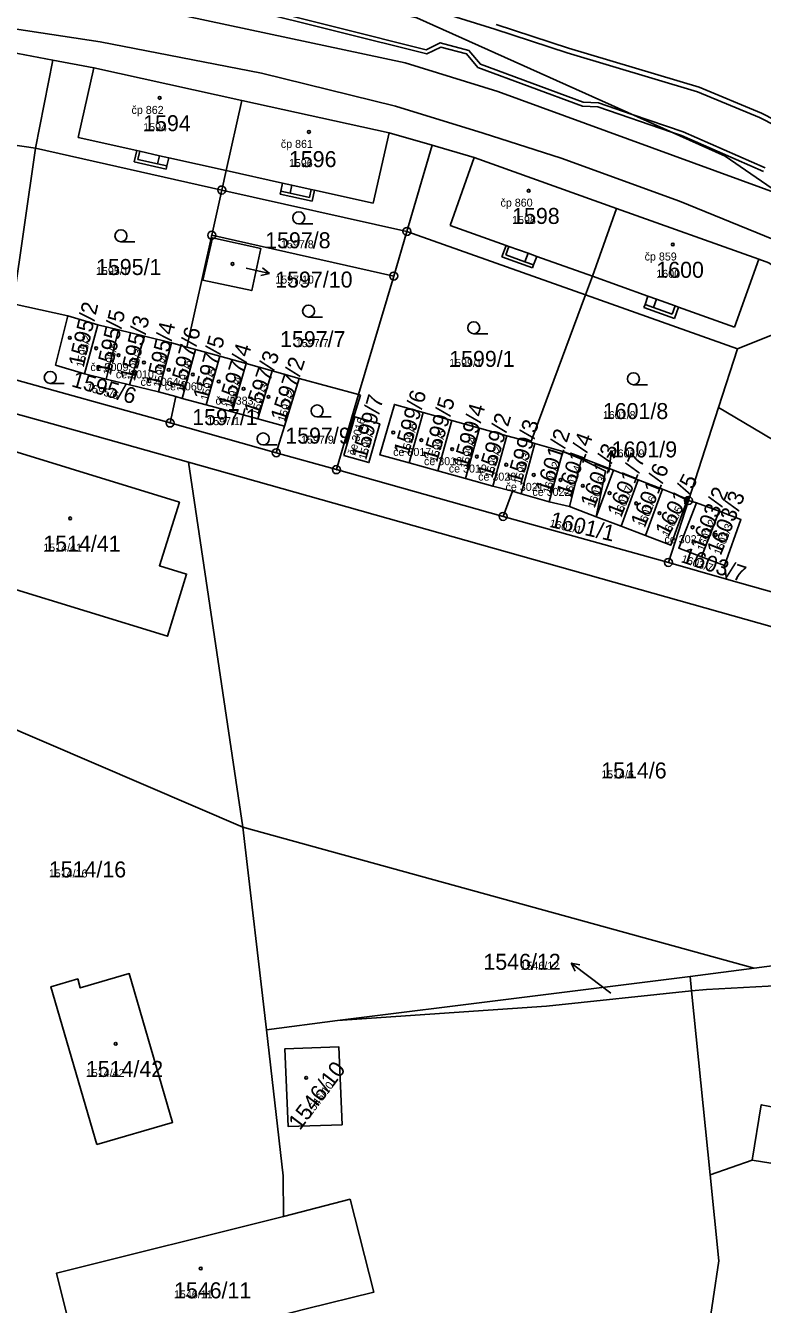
# Model space of a CAD drawing. Extents: x -763628 to -761565, y -976033 to -973833.
# Drawn here: x -763212.5 to -763120.4, y -975492.5 to -975332.7 of the extents above; entities that cross this region are included whole.
import ezdxf

# ---------------------------------------------------------------- set-up
doc = ezdxf.new("R2010")
doc.units = 0
for name, color, linetype in [('KN_cisla parcel 1000', 7, 'Continuous'), ('KN_cisla parcel 500', 7, 'Continuous'), ('KN_cisla parcel znacky', 7, 'Continuous'), ('KN_cisla popisna 500', 7, 'Continuous'), ('KN_hranice parcel', 7, 'Continuous'), ('KN_vecna bremena', 7, 'Continuous'), ('KN_vnitrni kresba parcel', 7, 'Continuous'), ('KN_znacky bodu BP', 7, 'Continuous'), ('KN_znacky budov', 7, 'Continuous'), ('KN_znacky kultur', 7, 'Continuous')]:
    doc.layers.add(name, color=color, linetype=linetype)

msp = doc.modelspace()

# ---------------------------------------------------------------- linework, layer by layer
at = {"layer": 'KN_cisla parcel znacky'}
for p, q in [((-763184.94, -975363.02), (-763182.02, -975363.7)), ((-763182.02, -975363.7), (-763183.1, -975363.96)), ((-763182.02, -975363.7), (-763182.88, -975362.98)), ((-763139.24, -975385.83), (-763139.8, -975386.68)), ((-763139.57, -975388.54), (-763139.24, -975385.83)), ((-763139.24, -975385.83), (-763138.9, -975386.79)), ((-763141.9, -975451.67), (-763144.3, -975449.86)), ((-763144.3, -975449.86), (-763143.2, -975450.07)), ((-763144.3, -975449.86), (-763143.8, -975450.87)), ((-763139.35, -975453.62), (-763141.9, -975451.67))]:
    msp.add_line(p, q, dxfattribs=at)
at = {"layer": 'KN_hranice parcel'}
for p, q in [((-763211.27, -975348.05), (-763209.1, -975337.04)), ((-763234.81, -975344.54), (-763211.27, -975348.05)), ((-763214.08, -975367.51), (-763211.27, -975348.05)), ((-763211.27, -975348.05), (-763187.98, -975353.27)), ((-763164.83, -975358.45), (-763161.67, -975347.68)), ((-763189.24, -975358.93), (-763187.98, -975353.27)), ((-763164.83, -975358.45), (-763187.98, -975353.27)), ((-763192.34, -975372.89), (-763189.24, -975358.93)), ((-763166.48, -975364.02), (-763189.24, -975358.93)), ((-763166.48, -975364.02), (-763164.83, -975358.45)), ((-763164.83, -975358.45), (-763142.5, -975366.37)), ((-763170.87, -975378.84), (-763166.48, -975364.02)), ((-763207.22, -975368.99), (-763214.08, -975367.51)), ((-763149.35, -975384.77), (-763142.5, -975366.37)), ((-763142.5, -975366.37), (-763123.5, -975373.12)), ((-763203.48, -975370.12), (-763207.22, -975368.99)), ((-763123.5, -975373.12), (-763111.31, -975368.2)), ((-763205.13, -975376.23), (-763203.48, -975370.12)), ((-763200.89, -975370.72), (-763203.48, -975370.12)), ((-763200.89, -975370.72), (-763202.45, -975376.92)), ((-763197.64, -975371.52), (-763200.89, -975370.72)), ((-763199.52, -975377.62), (-763197.64, -975371.52)), ((-763194.28, -975372.35), (-763197.64, -975371.52)), ((-763195.89, -975378.49), (-763194.28, -975372.35)), ((-763192.34, -975372.89), (-763194.28, -975372.35)), ((-763191.27, -975373.19), (-763192.93, -975379.3)), ((-763192.34, -975372.89), (-763191.27, -975373.19)), ((-763191.27, -975373.19), (-763188.23, -975374.04)), ((-763123.5, -975373.12), (-763125.87, -975380.46)), ((-763188.23, -975374.04), (-763189.94, -975380.12)), ((-763188.23, -975374.04), (-763184.95, -975374.96)), ((-763184.95, -975374.96), (-763186.7, -975381)), ((-763184.95, -975374.96), (-763181.67, -975375.88)), ((-763215.38, -975376.55), (-763194.45, -975382.38)), ((-763205.13, -975376.23), (-763202.45, -975376.92)), ((-763202.45, -975376.92), (-763199.52, -975377.62)), ((-763181.67, -975375.88), (-763183.47, -975381.88)), ((-763181.67, -975375.88), (-763178.29, -975376.83)), ((-763180.14, -975382.79), (-763178.29, -975376.83)), ((-763178.29, -975376.83), (-763170.87, -975378.84)), ((-763199.52, -975377.62), (-763195.89, -975378.49)), ((-763195.89, -975378.49), (-763193.72, -975379.08)), ((-763194.45, -975382.38), (-763193.72, -975379.08)), ((-763192.93, -975379.3), (-763193.72, -975379.08)), ((-763189.94, -975380.12), (-763192.93, -975379.3)), ((-763186.7, -975381), (-763189.94, -975380.12)), ((-763183.47, -975381.88), (-763186.7, -975381)), ((-763180.14, -975382.79), (-763183.47, -975381.88)), ((-763162.79, -975381.06), (-763164.57, -975387.35)), ((-763162.79, -975381.06), (-763159.21, -975382.06)), ((-763129.63, -975392.07), (-763125.87, -975380.46)), ((-763194.45, -975382.38), (-763181.17, -975386.1)), ((-763181.17, -975386.1), (-763180.14, -975382.79)), ((-763159.21, -975382.06), (-763160.97, -975388.35)), ((-763159.21, -975382.06), (-763155.75, -975383.02)), ((-763155.75, -975383.02), (-763157.51, -975389.32)), ((-763155.75, -975383.02), (-763152.35, -975383.97)), ((-763154.1, -975390.27), (-763152.35, -975383.97)), ((-763152.35, -975383.97), (-763149.35, -975384.77)), ((-763150.56, -975391.25), (-763148.82, -975384.95)), ((-763148.82, -975384.95), (-763149.35, -975384.77)), ((-763145.32, -975385.93), (-763148.82, -975384.95)), ((-763173.64, -975388.21), (-763181.17, -975386.1)), ((-763147.05, -975392.23), (-763145.32, -975385.93)), ((-763143.01, -975386.92), (-763145.32, -975385.93)), ((-763192.16, -975387.29), (-763185.36, -975432.88)), ((-763173.64, -975388.21), (-763152.8, -975394.05)), ((-763160.97, -975388.35), (-763164.57, -975387.35)), ((-763157.51, -975389.32), (-763160.97, -975388.35)), ((-763143.01, -975386.92), (-763144.52, -975392.82)), ((-763139.02, -975388.29), (-763141.15, -975394.1)), ((-763135.91, -975389.49), (-763139.02, -975388.29)), ((-763154.1, -975390.27), (-763157.51, -975389.32)), ((-763138.03, -975395.29), (-763135.91, -975389.49)), ((-763132.88, -975390.66), (-763135.91, -975389.49)), ((-763151.63, -975390.91), (-763154.1, -975390.27)), ((-763152.8, -975394.05), (-763151.63, -975390.91)), ((-763151.63, -975390.91), (-763150.56, -975391.25)), ((-763147.05, -975392.23), (-763150.56, -975391.25)), ((-763132.88, -975390.66), (-763134.99, -975396.45)), ((-763129.74, -975391.88), (-763132.88, -975390.66)), ((-763144.52, -975392.82), (-763147.05, -975392.23)), ((-763141.15, -975394.1), (-763144.52, -975392.82)), ((-763132.13, -975399.81), (-763129.63, -975392.07)), ((-763129.63, -975392.07), (-763129.74, -975391.88)), ((-763129.63, -975392.07), (-763128.63, -975392.34)), ((-763125.78, -975393.41), (-763128.63, -975392.34)), ((-763152.8, -975394.05), (-763132.13, -975399.81)), ((-763138.03, -975395.29), (-763141.15, -975394.1)), ((-763127.98, -975399.12), (-763125.78, -975393.41)), ((-763134.99, -975396.45), (-763138.03, -975395.29)), ((-763127.98, -975399.12), (-763125.13, -975400.17)), ((-763124.87, -975401.88), (-763132.13, -975399.81)), ((-763125.13, -975400.17), (-763124.87, -975401.88)), ((-763102.23, -975408.32), (-763124.87, -975401.88)), ((-763222.95, -975416.75), (-763185.36, -975432.88)), ((-763185.36, -975432.88), (-763182.41, -975458.22)), ((-763173.53, -975457.05), (-763129.42, -975451.54)), ((-763129.24, -975453.34), (-763129.42, -975451.54)), ((-763126.92, -975476.3), (-763129.24, -975453.34)), ((-763182.41, -975458.22), (-763173.53, -975457.05)), ((-763121.68, -975474.47), (-763126.92, -975476.3)), ((-763121.68, -975474.47), (-763117.24, -975475.18))]:
    msp.add_line(p, q, dxfattribs=at)
for points in [[(-763117.94, -975353.91), (-763125.03, -975349.04), (-763163.61, -975331.77), (-763210.7, -975321.11)], [(-763209.1, -975337.04), (-763214.34, -975336.06), (-763233.01, -975333.26)], [(-763185.49, -975342.07), (-763203.96, -975338), (-763209.1, -975337.04)], [(-763187.98, -975353.27), (-763187.44, -975350.83), (-763185.49, -975342.07)], [(-763161.67, -975347.68), (-763167.04, -975346.13), (-763185.49, -975342.07)], [(-763138.61, -975355.57), (-763156.41, -975349.2), (-763161.67, -975347.68)], [(-763142.5, -975366.37), (-763141.64, -975364.05), (-763138.61, -975355.57)], [(-763111.31, -975368.2), (-763119.6, -975362.37), (-763120.82, -975361.93), (-763138.61, -975355.57)], [(-763190.34, -975364.54), (-763189.16, -975359.26), (-763183.09, -975360.58), (-763184.23, -975365.84), (-763190.34, -975364.54)], [(-763192.16, -975387.29), (-763209.17, -975382.5), (-763228.64, -975377.11), (-763242.84, -975373.29), (-763256.14, -975370.15), (-763266, -975368.61), (-763279.57, -975367.46), (-763299.68, -975367.28), (-763305.77, -975367.69), (-763318.6, -975368.92), (-763330.25, -975370.62), (-763340.77, -975372.36), (-763351.38, -975373.38), (-763370.3, -975376.44), (-763377.37, -975378.01), (-763383.86, -975381.56)], [(-763207.22, -975368.99), (-763208.76, -975375.15), (-763205.13, -975376.23)], [(-763170.87, -975378.84), (-763172.62, -975384.77), (-763173.64, -975388.21)], [(-763164.57, -975387.35), (-763168.22, -975386.36), (-763166.4, -975380.05), (-763162.79, -975381.06)], [(-763172.71, -975386.45), (-763171.34, -975381.61), (-763168.24, -975382.48), (-763169.59, -975387.32), (-763172.71, -975386.45)], [(-763125.87, -975380.46), (-763120.46, -975383.67), (-763103.87, -975393.52), (-763102.66, -975391.28), (-763098.11, -975383.49)], [(-763225.11, -975398.39), (-763220.65, -975383.88), (-763193.28, -975392.29), (-763195.77, -975400.22), (-763192.38, -975401.26), (-763194.79, -975409.02), (-763224.95, -975399.75)], [(-763145.32, -975385.93), (-763142.38, -975386.99), (-763139.02, -975388.29)], [(-763068.1, -975432.11), (-763076.01, -975420), (-763192.16, -975387.29)], [(-763141.15, -975394.1), (-763140, -975388.4), (-763143.01, -975386.92)], [(-763129.74, -975391.88), (-763131.84, -975397.65), (-763134.99, -975396.45)], [(-763128.63, -975392.34), (-763130.85, -975398.02), (-763127.98, -975399.12)], [(-763125.13, -975400.17), (-763123.08, -975394.43), (-763125.78, -975393.41)], [(-763129.42, -975451.54), (-763121.42, -975450.49), (-763087.5, -975446.02)], [(-763087.5, -975446.02), (-763095.01, -975451.4), (-763127.39, -975453.15), (-763129.24, -975453.34)], [(-763203.6, -975472.53), (-763209.35, -975452.82), (-763206, -975451.84), (-763205.67, -975452.97), (-763199.55, -975451.18), (-763194.13, -975469.76), (-763203.6, -975472.53)], [(-763129.24, -975453.34), (-763147.39, -975455.25), (-763173.53, -975457.05)], [(-763180.27, -975481.53), (-763180.29, -975476.43), (-763182.41, -975458.22)], [(-763172.94, -975470.06), (-763179.67, -975470.29), (-763180.09, -975460.57), (-763173.34, -975460.33), (-763172.94, -975470.06)], [(-763117.24, -975475.18), (-763116.18, -975468.39), (-763120.53, -975467.56), (-763121.68, -975474.47)], [(-763079.24, -975534.34), (-763074.9, -975520.4), (-763118.1, -975507.6), (-763128.7, -975505.7), (-763127.94, -975501.29), (-763125.83, -975487.06), (-763126.92, -975476.3)], [(-763180.27, -975481.53), (-763171.93, -975479.36), (-763168.96, -975490.96), (-763177.43, -975493.08), (-763205.75, -975500.3)], [(-763205.75, -975500.3), (-763208.65, -975488.62), (-763180.27, -975481.53)]]:
    msp.add_lwpolyline(points, dxfattribs=at)
at = {"layer": 'KN_vecna bremena'}
for points in [[(-763169.01, -975328.42), (-763153.84, -975333.18), (-763144.81, -975336.13), (-763128.5, -975340.99), (-763120.74, -975344.2), (-763110.85, -975349.26), (-763103.38, -975353.48), (-763100.15, -975355.93), (-763095.85, -975360.25), (-763087.1, -975370.97), (-763085.54, -975372.83), (-763084.34, -975373.33), (-763086.64, -975370.59), (-763095.41, -975359.85), (-763099.75, -975355.47), (-763103.06, -975352.98), (-763110.57, -975348.74), (-763120.48, -975343.66), (-763128.3, -975340.43), (-763144.63, -975335.55), (-763153.66, -975332.6)], [(-763184.93, -975330.63), (-763162.36, -975336.27), (-763160.6, -975335.41), (-763157.37, -975336.27), (-763155.95, -975337.95), (-763142.89, -975342.78), (-763140.98, -975342.89), (-763131.76, -975346.03), (-763130.49, -975346.46), (-763120.23, -975350.94)], [(-763120.03, -975350.48), (-763130.31, -975346), (-763136.69, -975343.82), (-763140.88, -975342.39), (-763142.79, -975342.28), (-763155.65, -975337.53), (-763157.09, -975335.83), (-763160.66, -975334.87), (-763162.42, -975335.75), (-763184.83, -975330.15)]]:
    msp.add_lwpolyline(points, dxfattribs=at)
at = {"layer": 'KN_vnitrni kresba parcel'}
for p, q in [((-763202.02, -975329.45), (-763165.04, -975337.38)), ((-763203.19, -975334.74), (-763213.88, -975333.12)), ((-763183.03, -975338.66), (-763203.19, -975334.74)), ((-763205.94, -975346.72), (-763203.96, -975338)), ((-763166.26, -975342.8), (-763183.03, -975338.66)), ((-763165.04, -975337.38), (-763153.46, -975340.95)), ((-763153.46, -975340.95), (-763117.94, -975353.91)), ((-763166.26, -975342.8), (-763155.32, -975346.15)), ((-763205.94, -975346.72), (-763198.62, -975348.35)), ((-763167.04, -975346.13), (-763169.05, -975354.91)), ((-763145.54, -975349.3), (-763155.32, -975346.15)), ((-763198.62, -975348.35), (-763198.93, -975349.76)), ((-763198.62, -975348.35), (-763198.23, -975348.43)), ((-763198.93, -975349.76), (-763194.93, -975350.65)), ((-763198.46, -975349.47), (-763198.23, -975348.43)), ((-763196.02, -975350.01), (-763198.46, -975349.47)), ((-763198.23, -975348.43), (-763195.78, -975348.98)), ((-763196.02, -975350.01), (-763195.78, -975348.98)), ((-763195.78, -975348.98), (-763194.61, -975349.24)), ((-763194.61, -975349.24), (-763194.84, -975350.27)), ((-763194.61, -975349.24), (-763187.44, -975350.83)), ((-763159.44, -975357.69), (-763156.41, -975349.2)), ((-763130.74, -975354.68), (-763145.54, -975349.3)), ((-763194.84, -975350.27), (-763196.02, -975350.01)), ((-763194.93, -975350.65), (-763194.84, -975350.27)), ((-763187.44, -975350.83), (-763180.38, -975352.4)), ((-763180.6, -975353.4), (-763180.38, -975352.4)), ((-763180.38, -975352.4), (-763179.22, -975352.65)), ((-763179.44, -975353.66), (-763179.22, -975352.65)), ((-763179.22, -975352.65), (-763176.79, -975353.19)), ((-763177.02, -975354.2), (-763176.79, -975353.19)), ((-763176.79, -975353.19), (-763176.38, -975353.28)), ((-763180.69, -975353.79), (-763180.6, -975353.4)), ((-763176.69, -975354.68), (-763180.69, -975353.79)), ((-763180.6, -975353.4), (-763179.44, -975353.66)), ((-763179.44, -975353.66), (-763177.02, -975354.2)), ((-763176.38, -975353.28), (-763176.69, -975354.68)), ((-763169.05, -975354.91), (-763176.38, -975353.28)), ((-763119.01, -975359.44), (-763130.74, -975354.68)), ((-763159.44, -975357.69), (-763152.43, -975360.2)), ((-763152.43, -975360.2), (-763152.95, -975361.64)), ((-763152.45, -975361.38), (-763152.07, -975360.32)), ((-763152.43, -975360.2), (-763152.07, -975360.32)), ((-763152.07, -975360.32), (-763149.69, -975361.18)), ((-763150.07, -975362.23), (-763149.69, -975361.18)), ((-763149.69, -975361.18), (-763148.61, -975361.56)), ((-763152.95, -975361.64), (-763149.13, -975363.01)), ((-763150.07, -975362.23), (-763152.45, -975361.38)), ((-763148.99, -975362.62), (-763150.07, -975362.23)), ((-763149.13, -975363.01), (-763148.99, -975362.62)), ((-763148.99, -975362.62), (-763148.61, -975361.56)), ((-763148.61, -975361.56), (-763141.64, -975364.05)), ((-763123.86, -975370.41), (-763120.82, -975361.93)), ((-763141.64, -975364.05), (-763134.69, -975366.54)), ((-763135.2, -975367.95), (-763135.06, -975367.57)), ((-763135.06, -975367.57), (-763134.69, -975366.54)), ((-763134, -975367.95), (-763135.06, -975367.57)), ((-763134.69, -975366.54), (-763133.63, -975366.92)), ((-763133.63, -975366.92), (-763134, -975367.95)), ((-763133.63, -975366.92), (-763131.28, -975367.76)), ((-763131.38, -975369.32), (-763135.2, -975367.95)), ((-763134, -975367.95), (-763131.66, -975368.79)), ((-763131.66, -975368.79), (-763131.28, -975367.76)), ((-763130.87, -975367.9), (-763131.38, -975369.32)), ((-763131.28, -975367.76), (-763130.87, -975367.9)), ((-763123.86, -975370.41), (-763130.87, -975367.9)), ((-763172.47, -975384.81), (-763170.65, -975378.89)), ((-763170.65, -975378.89), (-763170.87, -975378.84)), ((-763172.62, -975384.77), (-763172.47, -975384.81)), ((-763185.36, -975432.88), (-763121.42, -975450.49))]:
    msp.add_line(p, q, dxfattribs=at)
at = {"layer": 'KN_znacky bodu BP'}
for centre, radius in [((-763187.98, -975353.27), 0.5), ((-763187.98, -975353.27), 0.0303), ((-763164.83, -975358.45), 0.5), ((-763189.24, -975358.93), 0.5), ((-763189.24, -975358.93), 0.0303), ((-763164.83, -975358.45), 0.0303), ((-763166.48, -975364.02), 0.5), ((-763166.48, -975364.02), 0.0303), ((-763194.45, -975382.38), 0.5), ((-763194.45, -975382.38), 0.0303), ((-763181.17, -975386.1), 0.5), ((-763181.17, -975386.1), 0.0303), ((-763173.64, -975388.21), 0.5), ((-763173.64, -975388.21), 0.0303), ((-763129.63, -975392.07), 0.5), ((-763129.63, -975392.07), 0.0303), ((-763152.8, -975394.05), 0.5), ((-763152.8, -975394.05), 0.0303), ((-763132.13, -975399.81), 0.5), ((-763132.13, -975399.81), 0.0303)]:
    msp.add_circle(centre, radius, dxfattribs=at)
at = {"layer": 'KN_znacky budov'}
for centre in [(-763195.75, -975341.77), (-763177.08, -975346.02), (-763149.61, -975353.36), (-763131.59, -975360.09), (-763186.63, -975362.51), (-763206.99, -975371.73), (-763203.7, -975373.05), (-763200.89, -975373.9), (-763197.71, -975374.81), (-763194.62, -975375.75), (-763191.6, -975376.31), (-763188.37, -975377.2), (-763185.25, -975378.1), (-763182.14, -975379.12), (-763170.67, -975383.16), (-763166.54, -975383.56), (-763163.03, -975384.51), (-763159.18, -975385.66), (-763156.08, -975386.58), (-763152.41, -975387.59), (-763148.98, -975388.87), (-763145.62, -975389.5), (-763142.85, -975390.23), (-763139.49, -975391.13), (-763136.17, -975392.42), (-763206.94, -975394.3), (-763133.24, -975393.64), (-763129.11, -975395.41), (-763126.21, -975396.37), (-763201.25, -975459.94), (-763177.43, -975464.2), (-763190.62, -975488.01)]:
    msp.add_circle(centre, 0.175, dxfattribs=at)
at = {"layer": 'KN_znacky kultur'}
for p, q in [((-763178.36, -975357.5), (-763176.61, -975357.5)), ((-763200.59, -975359.74), (-763198.84, -975359.74)), ((-763177.13, -975369.14), (-763175.38, -975369.14)), ((-763156.48, -975371.22), (-763154.73, -975371.22)), ((-763209.43, -975377.44), (-763207.68, -975377.44)), ((-763136.51, -975377.6), (-763134.76, -975377.6)), ((-763176.06, -975381.63), (-763174.31, -975381.63)), ((-763182.81, -975385.12), (-763181.06, -975385.12))]:
    msp.add_line(p, q, dxfattribs=at)
for centre in [(-763178.36, -975356.75), (-763200.59, -975358.99), (-763177.13, -975368.39), (-763156.48, -975370.47), (-763209.43, -975376.69), (-763136.51, -975376.85), (-763176.06, -975380.88), (-763182.81, -975384.37)]:
    msp.add_circle(centre, 0.75, dxfattribs=at)

# ---------------------------------------------------------------- texts
at = {"layer": 'KN_cisla parcel 1000'}
for s, p in [('1594', (-763197.81, -975345.92)), ('1596', (-763179.59, -975350.41)), ('1598', (-763151.68, -975357.51)), ('1597/8', (-763182.56, -975360.55)), ('1595/1', (-763203.71, -975363.89)), ('1600', (-763133.65, -975364.24)), ('1597/10', (-763181.3, -975365.46)), ('1597/7', (-763180.7, -975372.9)), ('1599/1', (-763159.55, -975375.37)), ('1601/8', (-763140.34, -975381.89)), ('1597/1', (-763191.68, -975382.65)), ('1597/9', (-763180.04, -975384.96)), ('1601/9', (-763139.23, -975386.68)), ('1514/41', (-763210.3, -975398.45)), ('1514/6', (-763140.54, -975426.79)), ('1514/16', (-763209.61, -975439.16)), ('1546/12', (-763155.27, -975450.7)), ('1514/42', (-763204.98, -975464.09)), ('1546/11', (-763193.96, -975491.75))]:
    msp.add_text(s, height=2, dxfattribs=at).set_placement(p)
for s, rotation, p in [('1595/2', 77, (-763205.25, -975375.5)), ('1595/5', 77, (-763201.87, -975376.46)), ('1595/3', 77, (-763198.85, -975377.19)), ('1595/4', 77, (-763195.6, -975378)), ('1597/6', 75, (-763192.71, -975378.61)), ('1597/5', 75, (-763189.7, -975379.66)), ('1597/4', 73, (-763186.63, -975380.65)), ('1597/3', 71, (-763183.41, -975381.52)), ('1597/2', 72, (-763180.07, -975382.32)), ('1595/6', 344, (-763206.89, -975377.79)), ('1599/6', 74, (-763164.63, -975386.48)), ('1599/7', 74.1954, (-763169.93, -975387.06)), ('1599/5', 74, (-763161.06, -975387.35)), ('1599/4', 74, (-763157.26, -975388.17)), ('1599/2', 73, (-763154.16, -975389.34)), ('1599/3', 74, (-763150.54, -975390.16)), ('1601/2', 72, (-763146.92, -975391.3)), ('1601/4', 70, (-763144.35, -975391.76)), ('1601/3', 69, (-763141.37, -975393.08)), ('1601/7', 68, (-763138.04, -975394.25)), ('1601/6', 68, (-763135.1, -975395.54)), ('1601/5', 63, (-763132.13, -975396.72)), ('1603/2', 68, (-763127.66, -975398.48)), ('1603/3', 68, (-763125.58, -975398.99)), ('1601/1', 347, (-763147.07, -975395.36)), ('1603/7', 342, (-763130.62, -975399.76)), ('1546/10', 53, (-763178.22, -975470.85))]:
    msp.add_text(s, height=2, rotation=rotation, dxfattribs=at).set_placement(p)
at = {"layer": 'KN_cisla parcel 500'}
for s, p in [('1594', (-763197.81, -975345.92)), ('1596', (-763179.59, -975350.41)), ('1598', (-763151.68, -975357.51)), ('1597/8', (-763180.58, -975360.55)), ('1595/1', (-763203.71, -975363.89)), ('1597/10', (-763181.3, -975364.96)), ('1600', (-763133.65, -975364.24)), ('1597/7', (-763178.72, -975372.9)), ('1599/1', (-763159.55, -975375.37)), ('1597/1', (-763189.8, -975382.65)), ('1601/8', (-763140.34, -975381.89)), ('1597/9', (-763178.07, -975384.96)), ('1601/9', (-763139.23, -975386.68)), ('1514/41', (-763210.3, -975398.45)), ('1514/6', (-763140.54, -975426.79)), ('1514/16', (-763209.61, -975439.16)), ('1546/12', (-763150.63, -975450.7)), ('1514/42', (-763204.98, -975464.09)), ('1546/11', (-763193.96, -975491.75))]:
    msp.add_text(s, height=1, dxfattribs=at).set_placement(p)
for s, rotation, p in [('1595/2', 77, (-763205.25, -975375.5)), ('1595/5', 77, (-763201.87, -975376.46)), ('1595/3', 77, (-763198.85, -975377.19)), ('1595/4', 77, (-763195.6, -975378)), ('1597/6', 75, (-763192.71, -975378.61)), ('1597/5', 75, (-763189.7, -975379.66)), ('1597/4', 73, (-763186.63, -975380.65)), ('1595/6', 344, (-763204.98, -975378.34)), ('1597/3', 71, (-763183.41, -975381.52)), ('1597/2', 72, (-763180.07, -975382.32)), ('1599/7', 74.1954, (-763169.93, -975387.06)), ('1599/6', 74, (-763164.63, -975386.48)), ('1599/5', 74, (-763161.06, -975387.35)), ('1599/4', 74, (-763157.26, -975388.17)), ('1599/2', 73, (-763154.16, -975389.34)), ('1599/3', 74, (-763150.54, -975390.16)), ('1601/2', 72, (-763146.92, -975391.3)), ('1601/4', 70, (-763144.35, -975391.76)), ('1601/3', 69, (-763141.37, -975393.08)), ('1601/7', 68, (-763138.04, -975394.25)), ('1601/6', 68, (-763135.1, -975395.54)), ('1601/5', 63, (-763132.13, -975396.72)), ('1601/1', 347, (-763147.07, -975395.36)), ('1603/2', 68, (-763127.66, -975398.48)), ('1603/3', 68, (-763125.58, -975398.99)), ('1603/7', 342, (-763130.62, -975399.76)), ('1546/10', 53, (-763176.83, -975469))]:
    msp.add_text(s, height=1, rotation=rotation, dxfattribs=at).set_placement(p)
at = {"layer": 'KN_cisla popisna 500'}
for s, p in [('čp 862', (-763199.27, -975343.76)), ('čp 861', (-763180.6, -975348.01)), ('čp 860', (-763153.13, -975355.35)), ('čp 859', (-763135.11, -975362.08)), ('če 3009', (-763204.41, -975375.89)), ('če 3010', (-763201.23, -975376.8)), ('če 4064', (-763198.14, -975377.74)), ('če 4060', (-763195.12, -975378.3)), ('če 5383', (-763188.77, -975380.09)), ('če 3017', (-763166.55, -975386.5)), ('če 3018', (-763162.7, -975387.65)), ('če 3019', (-763159.6, -975388.57)), ('če 3020', (-763155.93, -975389.58)), ('če 3021', (-763152.5, -975390.86)), ('če 3022', (-763149.14, -975391.49)), ('če 3027', (-763132.63, -975397.4))]:
    msp.add_text(s, height=1, dxfattribs=at).set_placement(p)
msp.add_text('če 3016', height=1, rotation=74.1954, dxfattribs=at).set_placement((-763171.3, -975386.49))

doc.saveas('drawing.dxf')
